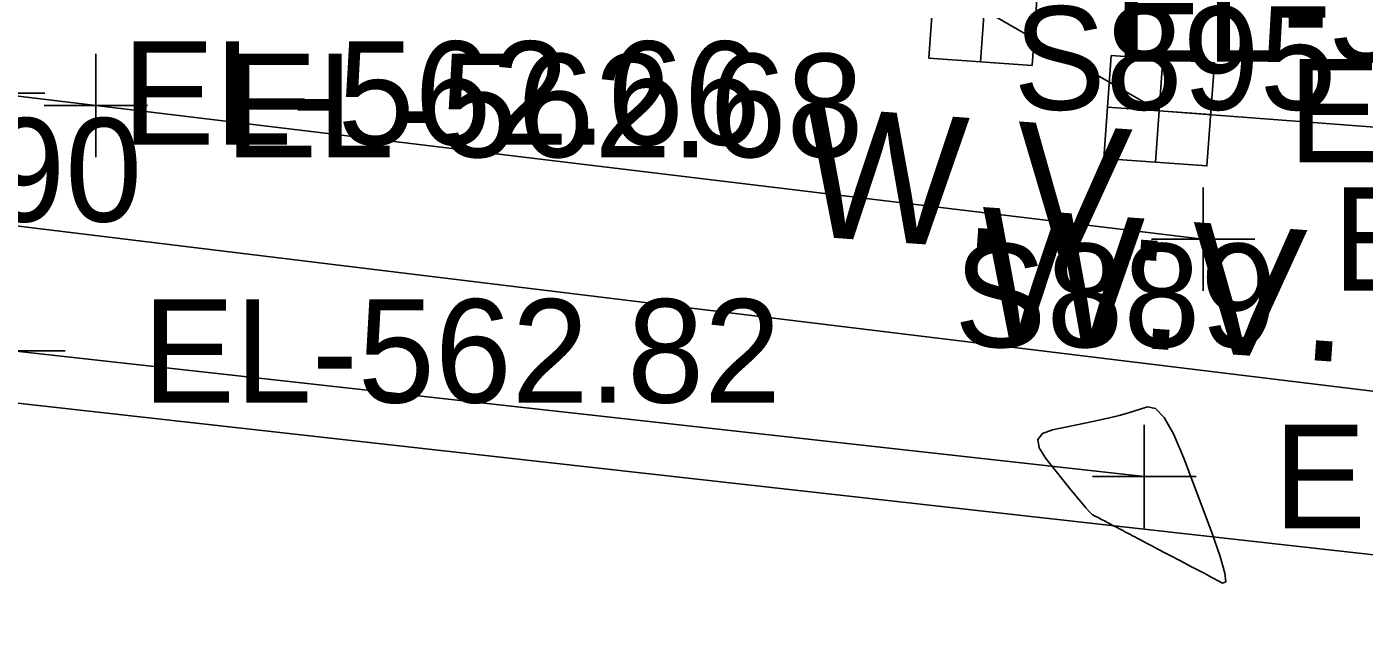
# Model space of a CAD drawing. Extents: x 1724534 to 1727318, y 657156 to 660047.
# Drawn here: x 1725174.7 to 1725226.5, y 658639.1 to 658662.3 of the extents above; entities that cross this region are included whole.
import ezdxf

# ---------------------------------------------------------------- set-up
doc = ezdxf.new("R2010")
doc.units = 0
for name, color, linetype in [('SURVEY - CENTERLINE - Preliminary', 7, 'Continuous'), ('SURVEY - CONTOURS - Intermediate with optional Text', 7, 'Continuous'), ('SURVEY - DRAINAGE - Storm Sewer', 7, 'Continuous'), ('SURVEY - TRAFFIC CONTROL - Pavement Marking - Points - Elevations', 7, 'Continuous'), ('SURVEY - TRAFFIC CONTROL - Pavement Marking - Points - Locators', 7, 'Continuous'), ('SURVEY - TRAFFIC CONTROL - Pavement Marking - Points - Numbers', 7, 'Continuous'), ('SURVEY - TRAFFIC CONTROL - Pavement Marking with Text', 7, 'Continuous'), ('SURVEY - UTILITIES - Water - Points - Elevations', 7, 'Continuous'), ('SURVEY - UTILITIES - Water - Points - Locators', 7, 'Continuous'), ('SURVEY - UTILITIES - Water with Text', 7, 'Continuous')]:
    doc.layers.add(name, color=color, linetype=linetype)

msp = doc.modelspace()

# ---------------------------------------------------------------- linework, layer by layer
at = {"layer": 'SURVEY - CENTERLINE - Preliminary'}
msp.add_line((1725165.112, 658655.739), (1725772.853, 658581.708), dxfattribs=at)
msp.add_line((1725165.112, 658655.739), (1725772.853, 658581.708), dxfattribs=at)
at = {"layer": 'SURVEY - CONTOURS - Intermediate with optional Text'}
msp.add_lwpolyline([(1725215.725, 658646.999), (1725216.195, 658647.098), (1725216.615, 658647.194), (1725216.984, 658647.287), (1725217.302, 658647.377), (1725218.082, 658647.614), (1725218.389, 658647.557), (1725218.724, 658647.208), (1725219.088, 658646.567), (1725219.48, 658645.634), (1725220.563, 658642.756), (1725220.894, 658641.825), (1725221.074, 658641.189), (1725221.103, 658640.849), (1725220.981, 658640.805), (1725220.455, 658641.081), (1725220.264, 658641.182), (1725220.083, 658641.277), (1725219.914, 658641.365), (1725219.756, 658641.448), (1725219.351, 658641.661), (1725219.202, 658641.739), (1725219.062, 658641.813), (1725218.929, 658641.883), (1725218.804, 658641.948), (1725218.482, 658642.117), (1725218.364, 658642.179), (1725218.251, 658642.239), (1725218.144, 658642.295), (1725218.043, 658642.348), (1725217.781, 658642.486), (1725217.684, 658642.536), (1725217.592, 658642.585), (1725217.504, 658642.631), (1725217.421, 658642.675), (1725217.203, 658642.789), (1725217.123, 658642.831), (1725217.046, 658642.871), (1725216.972, 658642.91), (1725216.902, 658642.947), (1725216.718, 658643.044), (1725216.651, 658643.079), (1725216.586, 658643.113), (1725216.523, 658643.146), (1725216.463, 658643.178), (1725216.306, 658643.26), (1725216.248, 658643.29), (1725216.192, 658643.32), (1725216.139, 658643.348), (1725216.087, 658643.375), (1725215.951, 658643.446), (1725215.861, 658643.526), (1725215.692, 658643.714), (1725215.445, 658644.008), (1725215.119, 658644.409), (1725214.144, 658645.622), (1725213.886, 658646.032), (1725213.844, 658646.354), (1725214.016, 658646.587), (1725214.404, 658646.732), (1725215.725, 658646.999)], dxfattribs=at)
at = {"layer": 'SURVEY - DRAINAGE - Storm Sewer'}
msp.add_lwpolyline([(1725899.594, 658555.371), (1725464.565, 658615.304), (1725129.381, 658652.795)], dxfattribs=at)
at = {"layer": 'SURVEY - TRAFFIC CONTROL - Pavement Marking - Points - Locators'}
for p, q in [((1725177.413, 658661.269), (1725177.413, 658657.269)), ((1725175.442, 658659.747), (1725171.442, 658659.747)), ((1725179.413, 658659.269), (1725175.413, 658659.269)), ((1725220.232, 658656.102), (1725220.232, 658652.102)), ((1725222.232, 658654.102), (1725218.232, 658654.102)), ((1725176.222, 658649.779), (1725172.222, 658649.779)), ((1725217.956, 658646.924), (1725217.956, 658642.924)), ((1725219.956, 658644.924), (1725215.956, 658644.924))]:
    msp.add_line(p, q, dxfattribs=at)
at = {"layer": 'SURVEY - TRAFFIC CONTROL - Pavement Marking with Text'}
for points in [[(1725139.67, 658663.691), (1725173.442, 658659.747), (1725177.413, 658659.269), (1725220.232, 658654.102)], [(1725217.956, 658644.924), (1725174.222, 658649.779), (1725138.302, 658653.904)]]:
    msp.add_lwpolyline(points, dxfattribs=at)
at = {"layer": 'SURVEY - UTILITIES - Water - Points - Locators'}
for p, q in [((1725211.904, 658664.951), (1725211.62, 658660.961)), ((1725218.668, 658661.061), (1725218.384, 658657.071)), ((1725220.521, 658658.924), (1725216.531, 658659.208))]:
    msp.add_line(p, q, dxfattribs=at)
at = {"layer": 'SURVEY - UTILITIES - Water with Text'}
msp.add_line((1725218.526, 658659.066), (1725218.526, 658659.066), dxfattribs=at)
for points in [[(1725218.526, 658659.066), (1725211.762, 658662.956), (1725214.536, 658685.506)], [(1725209.909, 658665.093), (1725209.625, 658661.103), (1725213.615, 658660.819), (1725213.899, 658664.809), (1725209.909, 658665.093)], [(1725216.673, 658661.203), (1725216.389, 658657.213), (1725220.379, 658656.929), (1725220.663, 658660.919), (1725216.673, 658661.203)], [(1725380.522, 658660.104), (1725373.294, 658640.406), (1725253.883, 658656.375), (1725218.526, 658659.066)]]:
    msp.add_lwpolyline(points, dxfattribs=at)

# ---------------------------------------------------------------- texts
at = {"layer": 'SURVEY - TRAFFIC CONTROL - Pavement Marking - Points - Elevations'}
for s, p in [('EL-562.66', (1725178.442, 658657.747)), ('EL-562.68', (1725182.413, 658657.269)), ('EL-562.91', (1725225.232, 658652.102)), ('EL-562.82', (1725179.222, 658647.779)), ('EL-563.04', (1725222.956, 658642.924))]:
    msp.add_text(s, height=4, dxfattribs=at).set_placement(p)
at = {"layer": 'SURVEY - TRAFFIC CONTROL - Pavement Marking - Points - Numbers'}
for s, p in [('S895', (1725212.896, 658659.102)), ('S890', (1725166.713, 658654.779)), ('S889', (1725210.604, 658649.924))]:
    msp.add_text(s, height=4, dxfattribs=at).set_placement(p)
at = {"layer": 'SURVEY - UTILITIES - Water - Points - Elevations'}
for s, p in [('EL-562.82', (1725216.762, 658660.956)), ('EL-562.89', (1725223.526, 658657.066))]:
    msp.add_text(s, height=4, dxfattribs=at).set_placement(p)
at = {"layer": 'SURVEY - UTILITIES - Water with Text'}
for p in [(1725204.574, 658654.246), (1725211.338, 658650.356)]:
    msp.add_text('W.V.', height=5.0001, rotation=355.9182, dxfattribs=at).set_placement(p)

doc.saveas('drawing.dxf')
